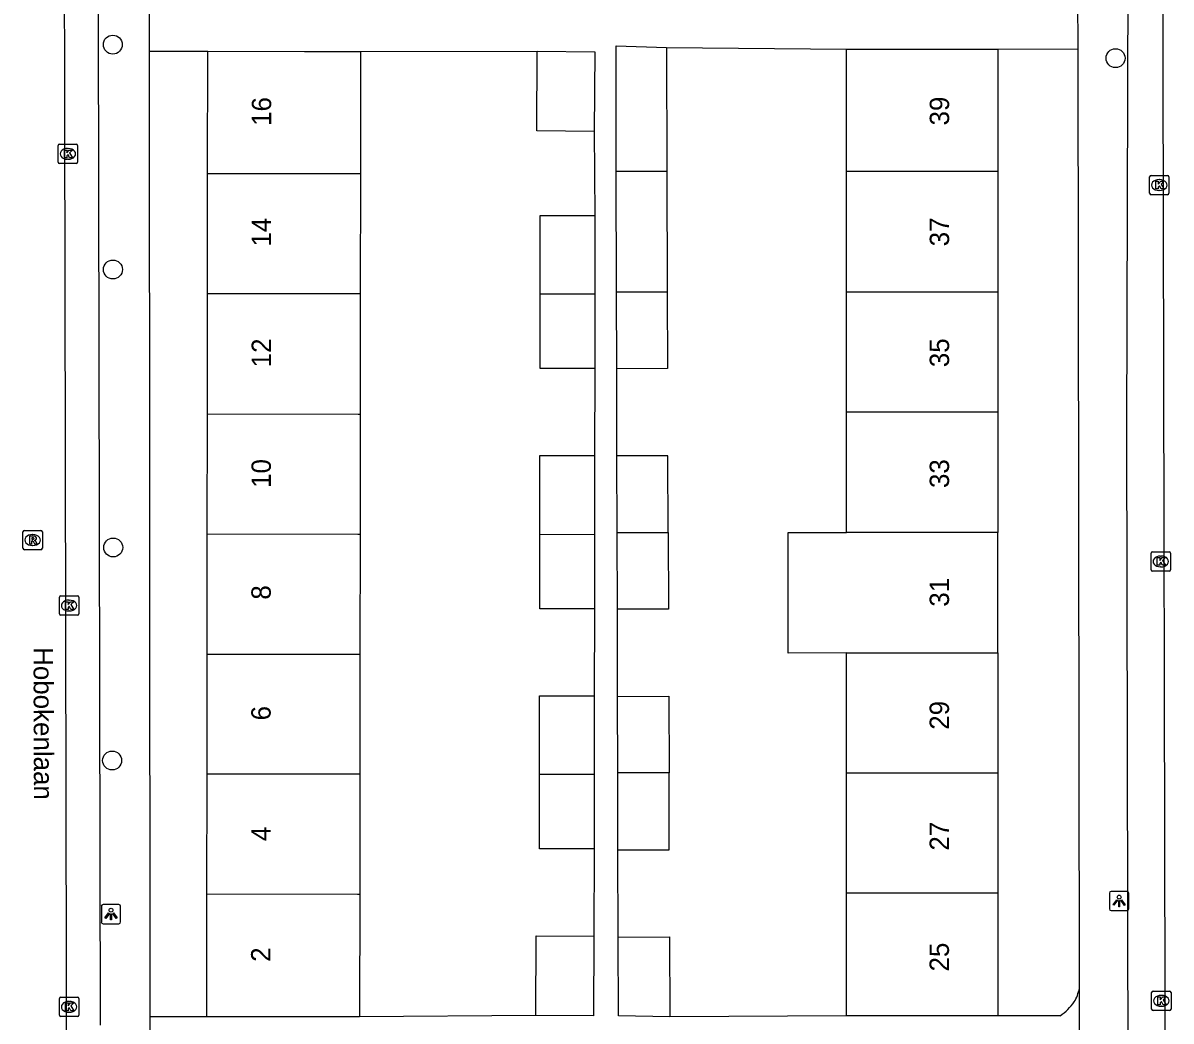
# Model space of a CAD drawing. Extents: x 160732 to 162105, y 387428 to 388479.
# Drawn here: x 161368.3 to 161427.6, y 387941.2 to 387992.7 of the extents above; entities that cross this region are included whole.
import ezdxf

# ---------------------------------------------------------------- set-up
doc = ezdxf.new("R2010")
doc.units = 0
for name, color, linetype in [('IMGEO_Boom', 7, 'Continuous'), ('IMGEO_Kolk', 7, 'Continuous'), ('IMGEO_Lichtpunt', 7, 'Continuous'), ('IMGEO_Openbare_ruimte_label', 7, 'Continuous'), ('IMGEO_Pand', 7, 'Continuous'), ('IMGEO_Pand_nummerreeks', 7, 'Continuous'), ('IMGEO_Rijbaan_lokaal_open', 7, 'Continuous'), ('IMGEO_Rioolput', 7, 'Continuous'), ('IMGEO_Voetpad_open', 7, 'Continuous')]:
    doc.layers.add(name, color=color, linetype=linetype)

msp = doc.modelspace()

# ---------------------------------------------------------------- linework, layer by layer
at = {"layer": 'IMGEO_Boom'}
for centre in [(161372.98, 387991.631), (161424.749, 387990.932), (161372.987, 387980.021), (161373.001, 387965.672), (161372.945, 387954.674)]:
    msp.add_circle(centre, 0.489, dxfattribs=at)
at = {"layer": 'IMGEO_Kolk'}
for p, q in [((161370.159, 387985.564), (161370.159, 387986.416)), ((161370.234, 387986.49), (161371.086, 387986.49)), ((161370.647, 387986.27), (161370.672, 387986.27)), ((161371.16, 387986.416), (161371.16, 387985.564)), ((161371.086, 387985.49), (161370.234, 387985.49)), ((161370.67, 387985.71), (161370.645, 387985.71)), ((161426.58, 387984.881), (161427.432, 387984.881)), ((161426.505, 387983.955), (161426.505, 387984.807)), ((161426.993, 387984.661), (161427.018, 387984.661)), ((161427.506, 387984.807), (161427.506, 387983.955)), ((161427.432, 387983.881), (161426.58, 387983.881)), ((161427.016, 387984.101), (161426.991, 387984.101)), ((161426.584, 387964.525), (161426.584, 387965.377)), ((161426.659, 387965.451), (161427.511, 387965.451)), ((161427.585, 387965.377), (161427.585, 387964.525)), ((161427.072, 387965.231), (161427.097, 387965.231)), ((161427.511, 387964.451), (161426.659, 387964.451)), ((161427.095, 387964.671), (161427.07, 387964.671)), ((161370.223, 387962.247), (161370.223, 387963.099)), ((161370.298, 387963.173), (161371.15, 387963.173)), ((161370.711, 387962.953), (161370.736, 387962.953)), ((161371.224, 387963.099), (161371.224, 387962.247)), ((161370.734, 387962.393), (161370.709, 387962.393)), ((161371.15, 387962.173), (161370.298, 387962.173)), ((161370.223, 387941.532), (161370.223, 387942.384)), ((161370.298, 387942.458), (161371.15, 387942.458)), ((161370.711, 387942.238), (161370.736, 387942.238)), ((161371.224, 387942.384), (161371.224, 387941.532)), ((161426.612, 387941.841), (161426.612, 387942.693)), ((161426.687, 387942.767), (161427.539, 387942.767)), ((161427.1, 387942.547), (161427.125, 387942.547)), ((161427.613, 387942.693), (161427.613, 387941.841)), ((161370.734, 387941.678), (161370.709, 387941.678)), ((161427.539, 387941.767), (161426.687, 387941.767)), ((161427.123, 387941.987), (161427.098, 387941.987)), ((161371.15, 387941.458), (161370.298, 387941.458))]:
    msp.add_line(p, q, dxfattribs=at)
for points in [[(161370.159, 387985.564), (161370.159, 387986.416)], [(161370.234, 387986.49), (161371.086, 387986.49)], [(161370.48, 387986.19), (161370.603, 387986.19), (161370.603, 387986.039), (161370.733, 387986.19), (161370.897, 387986.19), (161370.751, 387986.039), (161370.904, 387985.79), (161370.752, 387985.79), (161370.667, 387985.954), (161370.603, 387985.887), (161370.603, 387985.79), (161370.48, 387985.79), (161370.48, 387986.19)], [(161371.16, 387986.416), (161371.16, 387985.564)], [(161371.086, 387985.49), (161370.234, 387985.49)], [(161426.58, 387984.881), (161427.432, 387984.881)], [(161426.505, 387983.955), (161426.505, 387984.807)], [(161426.826, 387984.581), (161426.949, 387984.581), (161426.949, 387984.43), (161427.079, 387984.581), (161427.243, 387984.581), (161427.097, 387984.43), (161427.25, 387984.181), (161427.098, 387984.181), (161427.013, 387984.345), (161426.949, 387984.278), (161426.949, 387984.181), (161426.826, 387984.181), (161426.826, 387984.581)], [(161427.506, 387984.807), (161427.506, 387983.955)], [(161427.432, 387983.881), (161426.58, 387983.881)], [(161426.584, 387964.525), (161426.584, 387965.377)], [(161426.659, 387965.451), (161427.511, 387965.451)], [(161427.585, 387965.377), (161427.585, 387964.525)], [(161426.905, 387965.151), (161427.028, 387965.151), (161427.028, 387965), (161427.158, 387965.151), (161427.322, 387965.151), (161427.176, 387965), (161427.329, 387964.751), (161427.177, 387964.751), (161427.092, 387964.915), (161427.028, 387964.848), (161427.028, 387964.751), (161426.905, 387964.751), (161426.905, 387965.151)], [(161427.511, 387964.451), (161426.659, 387964.451)], [(161370.223, 387962.247), (161370.223, 387963.099)], [(161370.298, 387963.173), (161371.15, 387963.173)], [(161371.224, 387963.099), (161371.224, 387962.247)], [(161370.544, 387962.873), (161370.667, 387962.873), (161370.667, 387962.722), (161370.797, 387962.873), (161370.961, 387962.873), (161370.815, 387962.722), (161370.968, 387962.473), (161370.816, 387962.473), (161370.731, 387962.637), (161370.667, 387962.57), (161370.667, 387962.473), (161370.544, 387962.473), (161370.544, 387962.873)], [(161371.15, 387962.173), (161370.298, 387962.173)], [(161370.223, 387941.532), (161370.223, 387942.384)], [(161370.298, 387942.458), (161371.15, 387942.458)], [(161371.224, 387942.384), (161371.224, 387941.532)], [(161426.612, 387941.841), (161426.612, 387942.693)], [(161426.687, 387942.767), (161427.539, 387942.767)], [(161426.933, 387942.467), (161427.056, 387942.467), (161427.056, 387942.316), (161427.186, 387942.467), (161427.35, 387942.467), (161427.204, 387942.316), (161427.357, 387942.067), (161427.205, 387942.067), (161427.12, 387942.231), (161427.056, 387942.164), (161427.056, 387942.067), (161426.933, 387942.067), (161426.933, 387942.467)], [(161427.613, 387942.693), (161427.613, 387941.841)], [(161370.544, 387942.158), (161370.667, 387942.158), (161370.667, 387942.007), (161370.797, 387942.158), (161370.961, 387942.158), (161370.815, 387942.007), (161370.968, 387941.758), (161370.816, 387941.758), (161370.731, 387941.922), (161370.667, 387941.855), (161370.667, 387941.758), (161370.544, 387941.758), (161370.544, 387942.158)], [(161427.539, 387941.767), (161426.687, 387941.767)], [(161371.15, 387941.458), (161370.298, 387941.458)]]:
    msp.add_lwpolyline(points, dxfattribs=at)
for centre, start, end in [((161370.236, 387986.414), 91.55205, 178.44795), ((161370.236, 387986.414), 91.55205, 178.44795), ((161371.084, 387986.414), 1.55205, 88.44795), ((161371.084, 387986.414), 1.55205, 88.44795), ((161370.236, 387985.566), 181.55205, 268.44795), ((161370.236, 387985.566), 181.55205, 268.44795), ((161371.084, 387985.566), 271.55205, 358.44795), ((161371.084, 387985.566), 271.55205, 358.44795), ((161426.582, 387984.805), 91.55205, 178.44795), ((161426.582, 387984.805), 91.55205, 178.44795), ((161427.43, 387984.805), 1.55205, 88.44795), ((161427.43, 387984.805), 1.55205, 88.44795), ((161426.582, 387983.957), 181.55205, 268.44795), ((161426.582, 387983.957), 181.55205, 268.44795), ((161427.43, 387983.957), 271.55205, 358.44795), ((161427.43, 387983.957), 271.55205, 358.44795), ((161426.661, 387965.375), 91.55205, 178.44795), ((161426.661, 387965.375), 91.55205, 178.44795), ((161427.509, 387965.375), 1.55205, 88.44795), ((161427.509, 387965.375), 1.55205, 88.44795), ((161426.661, 387964.527), 181.55205, 268.44795), ((161426.661, 387964.527), 181.55205, 268.44795), ((161427.509, 387964.527), 271.55205, 358.44795), ((161427.509, 387964.527), 271.55205, 358.44795), ((161370.3, 387963.097), 91.55205, 178.44795), ((161370.3, 387963.097), 91.55205, 178.44795), ((161371.148, 387963.097), 1.55205, 88.44795), ((161371.148, 387963.097), 1.55205, 88.44795), ((161370.3, 387962.249), 181.55205, 268.44795), ((161370.3, 387962.249), 181.55205, 268.44795), ((161371.148, 387962.249), 271.55205, 358.44795), ((161371.148, 387962.249), 271.55205, 358.44795), ((161370.3, 387942.382), 91.55205, 178.44795), ((161370.3, 387942.382), 91.55205, 178.44795), ((161371.148, 387942.382), 1.55205, 88.44795), ((161371.148, 387942.382), 1.55205, 88.44795), ((161426.689, 387942.691), 91.55205, 178.44795), ((161426.689, 387942.691), 91.55205, 178.44795), ((161427.537, 387942.691), 1.55205, 88.44795), ((161427.537, 387942.691), 1.55205, 88.44795), ((161426.689, 387941.843), 181.55205, 268.44795), ((161426.689, 387941.843), 181.55205, 268.44795), ((161427.537, 387941.843), 271.55205, 358.44795), ((161427.537, 387941.843), 271.55205, 358.44795), ((161370.3, 387941.534), 181.55205, 268.44795), ((161370.3, 387941.534), 181.55205, 268.44795), ((161371.148, 387941.534), 271.55205, 358.44795), ((161371.148, 387941.534), 271.55205, 358.44795)]:
    msp.add_arc(centre, 0.0765, start, end, dxfattribs=at)
for centre, major_axis, ratio, start_param, end_param in [((161370.646, 387985.99), (-0.387, 0.002), 0.722429, 4.712389, 7.853982), ((161370.671, 387985.99), (-0.39, 0.002), 0.717154, 1.570796, 4.712389), ((161426.992, 387984.381), (-0.387, 0.002), 0.722429, 4.712389, 7.853982), ((161427.017, 387984.381), (-0.39, 0.002), 0.717154, 1.570796, 4.712389), ((161427.071, 387964.951), (-0.387, 0.002), 0.722429, 4.712389, 7.853982), ((161427.096, 387964.951), (-0.39, 0.002), 0.717154, 1.570796, 4.712389), ((161370.71, 387962.673), (-0.387, 0.002), 0.722429, 4.712389, 7.853982), ((161370.735, 387962.673), (-0.39, 0.002), 0.717154, 1.570796, 4.712389), ((161370.71, 387941.958), (-0.387, 0.002), 0.722429, 4.712389, 7.853982), ((161370.735, 387941.958), (-0.39, 0.002), 0.717154, 1.570796, 4.712389), ((161427.099, 387942.267), (-0.387, 0.002), 0.722429, 4.712389, 7.853982), ((161427.124, 387942.267), (-0.39, 0.002), 0.717154, 1.570796, 4.712389)]:
    msp.add_ellipse(centre, major_axis=major_axis, ratio=ratio, start_param=start_param, end_param=end_param, dxfattribs=at)
at = {"layer": 'IMGEO_Lichtpunt'}
for p, q in [((161424.435, 387947.825), (161424.435, 387947.018)), ((161424.435, 387947.825), (161424.435, 387947.018)), ((161425.337, 387947.92), (161424.529, 387947.92)), ((161425.337, 387947.92), (161424.529, 387947.92)), ((161425.431, 387947.018), (161425.431, 387947.825)), ((161425.431, 387947.018), (161425.431, 387947.825)), ((161372.388, 387947.148), (161372.388, 387946.341)), ((161372.388, 387947.148), (161372.388, 387946.341)), ((161373.29, 387947.243), (161372.482, 387947.243)), ((161373.29, 387947.243), (161372.482, 387947.243)), ((161373.384, 387946.341), (161373.384, 387947.148)), ((161373.384, 387946.341), (161373.384, 387947.148)), ((161424.529, 387946.924), (161425.337, 387946.924)), ((161424.529, 387946.924), (161425.337, 387946.924)), ((161372.482, 387946.247), (161373.29, 387946.247)), ((161372.482, 387946.247), (161373.29, 387946.247))]:
    msp.add_line(p, q, dxfattribs=at)
for points in [[(161424.809, 387947.489), (161424.848, 387947.461), (161424.66, 387947.199), (161424.622, 387947.226), (161424.809, 387947.489)], [(161424.911, 387947.441), (161424.958, 387947.441), (161424.958, 387947.119), (161424.911, 387947.119), (161424.911, 387947.441)], [(161425.021, 387947.461), (161425.059, 387947.488), (161425.246, 387947.226), (161425.207, 387947.198), (161425.021, 387947.461)], [(161372.762, 387946.812), (161372.801, 387946.784), (161372.613, 387946.522), (161372.575, 387946.549), (161372.762, 387946.812)], [(161372.864, 387946.764), (161372.911, 387946.764), (161372.911, 387946.442), (161372.864, 387946.442), (161372.864, 387946.764)], [(161372.974, 387946.784), (161373.012, 387946.811), (161373.199, 387946.549), (161373.16, 387946.521), (161372.974, 387946.784)]]:
    msp.add_lwpolyline(points, dxfattribs=at)
for centre in [(161424.934, 387947.623), (161372.887, 387946.946)]:
    msp.add_circle(centre, 0.0994, dxfattribs=at)
for centre, start, end in [((161424.529, 387947.825), 90, 180), ((161424.529, 387947.825), 90, 180), ((161425.337, 387947.825), 0, 90), ((161425.337, 387947.825), 0, 90), ((161372.482, 387947.148), 90, 180), ((161372.482, 387947.148), 90, 180), ((161373.29, 387947.148), 0, 90), ((161373.29, 387947.148), 0, 90), ((161424.529, 387947.018), 180, 270), ((161424.529, 387947.018), 180, 270), ((161425.337, 387947.018), 270, 0), ((161425.337, 387947.018), 270, 360), ((161372.482, 387946.341), 180, 270), ((161372.482, 387946.341), 180, 270), ((161373.29, 387946.341), 270, 0), ((161373.29, 387946.341), 270, 360)]:
    msp.add_arc(centre, 0.0946, start, end, dxfattribs=at)
at = {"layer": 'IMGEO_Pand'}
for points in [[(161398.975, 387985.078), (161398.959, 387991.564), (161401.56, 387991.483)], [(161401.56, 387991.483), (161401.583, 387985.077)], [(161410.862, 387985.076), (161410.863, 387991.404)], [(161410.863, 387991.404), (161413.678, 387991.404), (161418.677, 387991.403)], [(161418.677, 387991.403), (161418.676, 387985.075)], [(161377.874, 387984.968), (161377.879, 387991.287)], [(161377.879, 387991.287), (161382.879, 387991.283), (161385.765, 387991.281)], [(161385.765, 387991.281), (161385.76, 387984.961)], [(161397.833, 387987.15), (161394.864, 387987.179), (161394.888, 387991.289)], [(161394.888, 387991.289), (161397.858, 387991.26), (161397.833, 387987.15)], [(161377.868, 387978.768), (161377.874, 387984.968)], [(161385.76, 387984.961), (161385.653, 387984.961), (161377.874, 387984.968)], [(161385.76, 387984.961), (161385.754, 387978.761)], [(161401.583, 387985.077), (161398.975, 387985.078)], [(161398.99, 387978.869), (161398.975, 387985.078)], [(161401.583, 387985.077), (161401.606, 387978.868)], [(161410.86, 387978.867), (161410.862, 387985.076)], [(161418.676, 387985.075), (161410.862, 387985.076)], [(161418.676, 387985.075), (161418.674, 387978.866)], [(161395.035, 387978.753), (161395.035, 387982.812), (161397.861, 387982.812)], [(161397.861, 387982.812), (161397.861, 387978.75)], [(161377.863, 387972.568), (161377.868, 387978.768)], [(161385.754, 387978.761), (161385.648, 387978.761), (161377.868, 387978.768)], [(161385.754, 387978.761), (161385.749, 387972.561)], [(161397.861, 387978.75), (161395.035, 387978.753)], [(161397.861, 387974.911), (161395.035, 387974.911), (161395.035, 387978.753)], [(161397.861, 387978.75), (161397.861, 387974.911)], [(161398.99, 387978.869), (161401.606, 387978.868)], [(161399, 387974.899), (161398.99, 387978.869)], [(161401.606, 387978.868), (161401.62, 387974.908), (161399, 387974.899)], [(161410.859, 387972.657), (161410.86, 387978.867)], [(161410.86, 387978.867), (161418.674, 387978.866)], [(161418.674, 387978.866), (161418.673, 387972.656)], [(161377.858, 387966.368), (161377.863, 387972.568)], [(161377.863, 387972.568), (161385.642, 387972.561), (161385.749, 387972.561)], [(161385.749, 387972.561), (161385.744, 387966.361)], [(161410.858, 387966.448), (161410.859, 387972.657)], [(161418.673, 387972.656), (161410.859, 387972.657)], [(161418.673, 387972.656), (161418.672, 387966.447)], [(161395.024, 387966.353), (161395.024, 387970.412), (161397.85, 387970.412)], [(161397.85, 387970.412), (161397.85, 387966.35)], [(161401.651, 387966.449), (161401.636, 387970.408), (161399.01, 387970.398)], [(161399.02, 387966.45), (161399.01, 387970.398)], [(161377.852, 387960.168), (161377.858, 387966.368)], [(161377.858, 387966.368), (161385.637, 387966.361), (161385.744, 387966.361)], [(161385.744, 387966.361), (161385.738, 387960.161)], [(161395.024, 387966.353), (161397.85, 387966.35)], [(161397.85, 387962.511), (161395.024, 387962.511), (161395.024, 387966.353)], [(161397.85, 387966.35), (161397.85, 387962.511)], [(161399.02, 387966.45), (161401.651, 387966.449)], [(161399.03, 387962.481), (161399.02, 387966.45)], [(161401.651, 387966.449), (161401.665, 387962.49), (161399.03, 387962.481)], [(161410.857, 387960.239), (161407.852, 387960.224), (161407.853, 387966.448), (161410.858, 387966.448)], [(161418.672, 387966.447), (161410.858, 387966.448)], [(161418.671, 387960.238), (161418.672, 387966.447)], [(161377.847, 387953.968), (161377.852, 387960.168)], [(161377.852, 387960.168), (161385.631, 387960.161), (161385.738, 387960.161)], [(161385.738, 387960.161), (161385.733, 387953.961)], [(161410.856, 387954.029), (161410.857, 387960.239)], [(161410.857, 387960.239), (161418.671, 387960.238)], [(161418.671, 387960.238), (161418.67, 387954.028)], [(161395.013, 387953.953), (161395.013, 387958.012), (161397.839, 387958.012)], [(161397.839, 387958.012), (161397.839, 387953.95)], [(161399.04, 387957.98), (161401.681, 387957.99), (161401.696, 387954.03)], [(161399.05, 387954.031), (161399.04, 387957.98)], [(161377.841, 387947.768), (161377.847, 387953.968)], [(161385.733, 387953.961), (161385.626, 387953.961), (161377.847, 387953.968)], [(161385.733, 387953.961), (161385.727, 387947.761)], [(161397.839, 387953.95), (161395.013, 387953.953)], [(161397.839, 387950.111), (161395.013, 387950.111), (161395.013, 387953.953)], [(161397.839, 387953.95), (161397.839, 387950.111)], [(161401.696, 387954.03), (161399.05, 387954.031)], [(161399.06, 387950.062), (161399.05, 387954.031)], [(161399.06, 387950.062), (161401.71, 387950.071), (161401.696, 387954.03)], [(161410.854, 387947.82), (161410.856, 387954.029)], [(161418.67, 387954.028), (161410.856, 387954.029)], [(161418.67, 387954.028), (161418.668, 387947.819)], [(161377.836, 387941.447), (161377.841, 387947.768)], [(161385.727, 387947.761), (161385.62, 387947.761), (161377.841, 387947.768)], [(161385.727, 387947.761), (161385.722, 387941.44)], [(161410.853, 387941.49), (161410.854, 387947.82)], [(161418.668, 387947.819), (161410.854, 387947.82)], [(161418.668, 387947.819), (161418.667, 387941.489)], [(161394.821, 387941.517), (161394.845, 387945.627), (161397.815, 387945.598)], [(161397.815, 387945.598), (161397.79, 387941.488), (161394.821, 387941.517)], [(161399.07, 387945.561), (161401.726, 387945.571), (161401.741, 387941.448)], [(161401.741, 387941.448), (161399.08, 387941.489), (161399.07, 387945.561)], [(161385.722, 387941.44), (161382.836, 387941.443), (161377.836, 387941.447)], [(161418.667, 387941.489), (161413.668, 387941.49), (161410.853, 387941.49)]]:
    msp.add_lwpolyline(points, dxfattribs=at)
at = {"layer": 'IMGEO_Rijbaan_lokaal_open'}
for points in [[(161370.332, 388067.616), (161370.627, 387917.302)], [(161427.158, 388006.474), (161427.337, 387918.667)]]:
    msp.add_lwpolyline(points, dxfattribs=at)
at = {"layer": 'IMGEO_Rioolput'}
for p, q in [((161368.416, 387966.556), (161369.268, 387966.556)), ((161368.341, 387965.63), (161368.341, 387966.482)), ((161368.829, 387966.336), (161368.854, 387966.336)), ((161369.342, 387966.482), (161369.342, 387965.63)), ((161369.268, 387965.556), (161368.416, 387965.556)), ((161368.852, 387965.776), (161368.827, 387965.776))]:
    msp.add_line(p, q, dxfattribs=at)
for points in [[(161368.416, 387966.556), (161369.268, 387966.556)], [(161368.341, 387965.63), (161368.341, 387966.482)], [(161368.93, 387966.254), (161368.678, 387966.256), (161368.678, 387965.856)], [(161368.678, 387965.856), (161368.802, 387965.856), (161368.802, 387966.018), (161368.813, 387966.018)], [(161368.856, 387966.175), (161368.802, 387966.175), (161368.802, 387966.094)], [(161368.802, 387966.094), (161368.854, 387966.094)], [(161368.86, 387965.989), (161368.931, 387965.856), (161369.071, 387965.856), (161369.006, 387965.982)], [(161369.342, 387966.482), (161369.342, 387965.63)], [(161369.268, 387965.556), (161368.416, 387965.556)]]:
    msp.add_lwpolyline(points, dxfattribs=at)
for centre, radius, start, end in [((161368.418, 387966.48), 0.0765, 91.55205, 178.44795), ((161368.418, 387966.48), 0.0765, 91.55205, 178.44795), ((161369.266, 387966.48), 0.0765, 1.55205, 88.44795), ((161369.266, 387966.48), 0.0765, 1.55205, 88.44795), ((161368.812, 387965.965), 0.0533, 26.02933, 88.69889), ((161368.838, 387966.283), 0.19, 274.7715, 282.96867), ((161368.862, 387966.079), 0.0964, 77.00612, 93.18647), ((161368.876, 387966.136), 0.0378, 276.66336, 79.67722), ((161368.929, 387966.144), 0.109, 350.36119, 89.41601), ((161368.927, 387966.144), 0.112, 277.58423, 350.98172), ((161368.911, 387965.929), 0.108, 29.51342, 73.79051), ((161368.418, 387965.632), 0.0765, 181.55205, 268.44795), ((161368.418, 387965.632), 0.0765, 181.55205, 268.44795), ((161369.266, 387965.632), 0.0765, 271.55205, 358.44795), ((161369.266, 387965.632), 0.0765, 271.55205, 358.44795)]:
    msp.add_arc(centre, radius, start, end, dxfattribs=at)
for centre, major_axis, ratio, start_param, end_param in [((161368.828, 387966.056), (-0.387, 0.002), 0.722429, 4.712389, 7.853982), ((161368.853, 387966.056), (-0.39, 0.002), 0.717154, 1.570796, 4.712389)]:
    msp.add_ellipse(centre, major_axis=major_axis, ratio=ratio, start_param=start_param, end_param=end_param, dxfattribs=at)
at = {"layer": 'IMGEO_Voetpad_open'}
for points in [[(161372.345, 387941.01), (161372.14, 388044.7)], [(161425.433, 387922.175), (161425.323, 387971.695), (161425.506, 388030.122), (161425.472, 388044.338)], [(161374.855, 387993.89), (161374.857, 387991.285)], [(161422.814, 387991.409), (161422.81, 387994.04)], [(161401.56, 387991.483), (161410.863, 387991.404)], [(161418.677, 387991.403), (161422.814, 387991.409)], [(161422.883, 387942.917), (161422.814, 387991.409)], [(161374.857, 387991.285), (161377.879, 387991.287)], [(161374.857, 387991.285), (161374.892, 387941.445)], [(161385.765, 387991.281), (161394.888, 387991.289)], [(161397.833, 387987.15), (161397.861, 387982.812)], [(161397.861, 387974.911), (161397.85, 387970.412)], [(161399.01, 387970.398), (161399, 387974.899)], [(161397.85, 387962.511), (161397.839, 387958.012)], [(161399.04, 387957.98), (161399.03, 387962.481)], [(161397.839, 387950.111), (161397.815, 387945.598)], [(161399.07, 387945.561), (161399.06, 387950.062)], [(161421.348, 387940.143), (161422.887, 387940.174), (161422.883, 387942.917)], [(161374.892, 387941.445), (161374.893, 387940.421), (161374.891, 387939.898)], [(161377.836, 387941.447), (161374.892, 387941.445)], [(161394.821, 387941.517), (161385.722, 387941.44)], [(161410.853, 387941.49), (161401.741, 387941.448)], [(161421.898, 387941.494), (161418.667, 387941.489)]]:
    msp.add_lwpolyline(points, dxfattribs=at)
for centre, radius, start, end in [((161420.621, 387943.368), 2.306, 329.82084, 348.71274), ((161419.855, 387944.26), 3.438, 306.45259, 323.38736)]:
    msp.add_arc(centre, radius, start, end, dxfattribs=at)

# ---------------------------------------------------------------- texts
at = {"layer": 'IMGEO_Openbare_ruimte_label'}
msp.add_text('Hobokenlaan', height=1, rotation=270.17189, dxfattribs=at).set_placement((161368.886, 387960.525))
at = {"layer": 'IMGEO_Pand_nummerreeks'}
for s, rotation, p in [('16', 89.95056, (161381.156, 387987.434)), ('39', 89.98852, (161416.156, 387987.458)), ('14', 89.95056, (161381.151, 387981.204)), ('37', 89.98852, (161416.155, 387981.219)), ('12', 89.95056, (161381.146, 387974.971)), ('35', 89.98852, (161416.154, 387974.979)), ('10', 89.95056, (161381.14, 387968.747)), ('33', 89.98852, (161416.153, 387968.74)), ('8', 89.95056, (161381.135, 387962.978)), ('31', 89.98875, (161416.151, 387962.614)), ('29', 89.98852, (161416.15, 387956.262)), ('6', 89.95056, (161381.129, 387956.744)), ('4', 89.95056, (161381.124, 387950.514)), ('27', 89.98852, (161416.149, 387950.022)), ('25', 89.98852, (161416.148, 387943.783)), ('2', 89.95056, (161381.119, 387944.282))]:
    msp.add_text(s, height=1, rotation=rotation, dxfattribs=at).set_placement(p)

doc.saveas('drawing.dxf')
